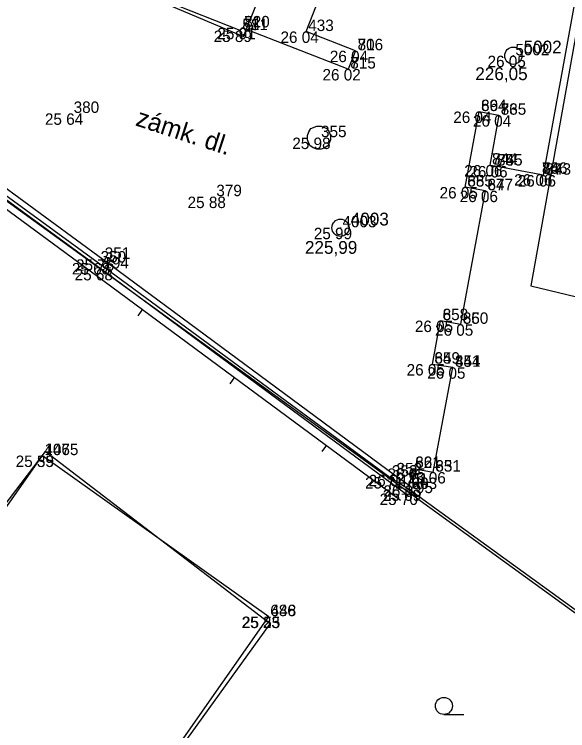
# Model space of a CAD drawing. Extents: x -702257 to -701487, y -1009871 to -1008841.
# Drawn here: x -701762.61 to -701750.51, y -1009417.21 to -1009401.55 of the extents above; entities that cross this region are included whole.
import ezdxf

# ---------------------------------------------------------------- set-up
doc = ezdxf.new("R2010")
doc.units = 0
for name, color, linetype in [('Z_bodove_pole', 7, 'Continuous'), ('Z_bodove_pole_cisla', 7, 'Continuous'), ('Z_bodove_pole_vysky', 7, 'Continuous'), ('Z_body', 7, 'Continuous'), ('Z_body_cisla', 7, 'Continuous'), ('Z_body_vysky_redukovane', 7, 'Continuous'), ('Z_budova', 7, 'Continuous'), ('Z_katastr_hranice', 7, 'Continuous'), ('Z_katastr_vnitrni_kresba', 7, 'Continuous'), ('Z_katastr_znacky_kultur', 7, 'Continuous'), ('Z_ploty', 7, 'Continuous'), ('Z_ploty_znacky', 7, 'Continuous'), ('Z_popisy', 7, 'Continuous'), ('Z_rozhranni', 7, 'Continuous'), ('Z_site_kanalizace_znaky', 7, 'Continuous'), ('Z_vstupy', 7, 'Continuous')]:
    doc.layers.add(name, color=color, linetype=linetype)

# ---------------------------------------------------------------- blocks, each defined once
blk = doc.blocks.new('Z210_1')
blk.add_line((0, 0), (0, 0.175))
blk = doc.blocks.new('Z620_1')
for p, q in [((-0.225, 0.125), (-0.175, 0.2)), ((-0.175, 0.2), (-0.05, 0.25)), ((-0.05, 0.25), (0.05, 0.25)), ((0.05, 0.25), (0.175, 0.2)), ((0.175, 0.2), (0.225, 0.125)), ((-0.25, 0.05), (-0.225, 0.125)), ((-0.25, -0.05), (-0.25, 0.05)), ((0.225, 0.125), (0.25, 0.05)), ((0.25, 0.05), (0.25, -0.05)), ((-0.2, -0.175), (-0.25, -0.05)), ((0.25, -0.05), (0.2, -0.175)), ((-0.125, -0.225), (-0.2, -0.175)), ((-0.05, -0.25), (-0.125, -0.225)), ((0.05, -0.25), (-0.05, -0.25)), ((0.125, -0.225), (0.05, -0.25)), ((0.2, -0.175), (0.125, -0.225))]:
    blk.add_line(p, q)
blk = doc.blocks.new('Z101')
for radius in [0.188, 0.0025]:
    blk.add_circle((0, 0), radius)
blk = doc.blocks.new('Z620_2')
for p, q in [((-0.225, 0.125), (-0.175, 0.2)), ((-0.175, 0.2), (-0.05, 0.25)), ((-0.05, 0.25), (0.05, 0.25)), ((0.05, 0.25), (0.175, 0.2)), ((0.175, 0.2), (0.225, 0.125)), ((-0.25, 0.05), (-0.225, 0.125)), ((-0.25, -0.05), (-0.25, 0.05)), ((0.225, 0.125), (0.25, 0.05)), ((0.25, 0.05), (0.25, -0.05)), ((-0.2, -0.175), (-0.25, -0.05)), ((0.25, -0.05), (0.2, -0.175)), ((-0.125, -0.225), (-0.2, -0.175)), ((-0.05, -0.25), (-0.125, -0.225)), ((0.05, -0.25), (-0.05, -0.25)), ((0.125, -0.225), (0.05, -0.25)), ((0.2, -0.175), (0.125, -0.225))]:
    blk.add_line(p, q)
blk = doc.blocks.new('POINT_DISPLAY')
blk.add_line((0, 0), (0, 0))

msp = doc.modelspace()

# ---------------------------------------------------------------- linework, layer by layer
at = {"layer": 'Z_budova'}
for p, q in [((-701756.23, -1009401.93), (-701754.81, -1009398.27)), ((-701751.04, -1009405.07), (-701750.13, -1009400.07)), ((-701757.67, -1009401.91), (-701759.3, -1009401.27)), ((-701757.67, -1009401.91), (-701757.63, -1009401.85)), ((-701755.31, -1009402.75), (-701757.63, -1009401.85)), ((-701755.15, -1009402.35), (-701756.23, -1009401.93)), ((-701755.15, -1009402.35), (-701755.31, -1009402.75)), ((-701752.75, -1009405.33), (-701752.45, -1009403.68)), ((-701752.45, -1009403.68), (-701752.02, -1009403.76)), ((-701752.02, -1009403.76), (-701752.21, -1009404.85)), ((-701752.21, -1009404.85), (-701752.1, -1009404.87)), ((-701751.12, -1009405.05), (-701751.04, -1009405.07)), ((-701752.31, -1009405.41), (-701752.75, -1009405.33)), ((-701753.47, -1009409.2), (-701753.29, -1009408.25)), ((-701753.29, -1009408.25), (-701752.85, -1009408.33)), ((-701753.47, -1009409.2), (-701753.02, -1009409.27)), ((-701765.45, -1009416.13), (-701762, -1009411.2)), ((-701762, -1009411.2), (-701757.05, -1009414.72)), ((-701753.89, -1009411.48), (-701753.98, -1009411.85)), ((-701753.89, -1009411.48), (-701753.45, -1009411.56)), ((-701753.97, -1009411.94), (-701753.98, -1009411.85)), ((-701753.97, -1009411.94), (-701746.93, -1009417.04)), ((-701760.51, -1009419.65), (-701757.05, -1009414.72))]:
    msp.add_line(p, q, dxfattribs=at)
at = {"layer": 'Z_katastr_hranice'}
for p, q in [((-701765.5, -1009403.66), (-701746.93, -1009417.12)), ((-701761.94, -1009411.11), (-701765.56, -1009415.85)), ((-701757.02, -1009414.88), (-701761.94, -1009411.11)), ((-701760.31, -1009419.44), (-701757.02, -1009414.88))]:
    msp.add_line(p, q, dxfattribs=at)
at = {"layer": 'Z_katastr_vnitrni_kresba'}
for p, q in [((-701757.6, -1009402.04), (-701755.47, -1009396.76)), ((-701749.6, -1009397.89), (-701751.32, -1009407.49)), ((-701763.91, -1009399.36), (-701757.6, -1009402.04)), ((-701751.32, -1009407.49), (-701748, -1009408.29))]:
    msp.add_line(p, q, dxfattribs=at)
at = {"layer": 'Z_katastr_znacky_kultur'}
msp.add_line((-701753.218, -1009416.86), (-701752.781, -1009416.86), dxfattribs=at)
msp.add_circle((-701753.218, -1009416.672), 0.187, dxfattribs=at)
at = {"layer": 'Z_ploty'}
for p, q in [((-701763.66, -1009404.97), (-701760.71, -1009407.12)), ((-701763.66, -1009404.97), (-701760.71, -1009407.12)), ((-701763.763, -1009405.111), (-701760.813, -1009407.261)), ((-701760.71, -1009407.12), (-701754.06, -1009412.03)), ((-701760.71, -1009407.12), (-701754.06, -1009412.03)), ((-701760.814, -1009407.261), (-701754.164, -1009412.171))]:
    msp.add_line(p, q, dxfattribs=at)
at = {"layer": 'Z_rozhranni'}
for p, q in [((-701763.59, -1009404.77), (-701760.68, -1009406.91)), ((-701763.59, -1009404.77), (-701760.68, -1009406.91)), ((-701763.65, -1009404.89), (-701760.77, -1009406.99)), ((-701763.65, -1009404.89), (-701760.77, -1009406.99)), ((-701760.77, -1009406.99), (-701754.4, -1009411.67)), ((-701760.77, -1009406.99), (-701754.4, -1009411.67)), ((-701760.68, -1009406.91), (-701754.3, -1009411.62)), ((-701760.68, -1009406.91), (-701754.3, -1009411.62)), ((-701754.4, -1009411.67), (-701753.97, -1009411.94)), ((-701754.4, -1009411.67), (-701753.97, -1009411.94)), ((-701754.3, -1009411.62), (-701753.98, -1009411.85)), ((-701754.3, -1009411.62), (-701753.98, -1009411.85))]:
    msp.add_line(p, q, dxfattribs=at)
at = {"layer": 'Z_vstupy'}
for p, q in [((-701752.1, -1009404.87), (-701751.12, -1009405.05)), ((-701752.1, -1009404.87), (-701751.12, -1009405.05)), ((-701752.85, -1009408.33), (-701752.31, -1009405.41)), ((-701752.85, -1009408.33), (-701752.31, -1009405.41)), ((-701753.45, -1009411.56), (-701753.02, -1009409.27)), ((-701753.45, -1009411.56), (-701753.02, -1009409.27))]:
    msp.add_line(p, q, dxfattribs=at)

# ---------------------------------------------------------------- block references
at = {"layer": 'Z_bodove_pole'}
for p in [(-701751.7, -1009402.46), (-701751.7, -1009402.46), (-701755.48, -1009406.22), (-701755.48, -1009406.22)]:
    msp.add_blockref('Z101', p, dxfattribs=at)
at = {"layer": 'Z_body'}
for p in [(-701757.63, -1009401.85), (-701757.67, -1009401.91), (-701756.23, -1009401.93), (-701755.15, -1009402.35), (-701751.7, -1009402.46), (-701755.31, -1009402.75), (-701761.36, -1009403.72), (-701752.45, -1009403.68), (-701752.02, -1009403.76), (-701755.95, -1009404.25), (-701752.21, -1009404.85), (-701752.1, -1009404.87), (-701751.12, -1009405.05), (-701751.04, -1009405.07), (-701752.75, -1009405.33), (-701752.31, -1009405.41), (-701758.24, -1009405.54), (-701755.48, -1009406.22), (-701760.77, -1009406.99), (-701760.68, -1009406.91), (-701760.71, -1009407.12), (-701753.29, -1009408.25), (-701752.85, -1009408.33), (-701753.47, -1009409.2), (-701753.02, -1009409.27), (-701762, -1009411.2), (-701762, -1009411.2), (-701753.89, -1009411.48), (-701753.45, -1009411.56), (-701754.4, -1009411.67), (-701754.3, -1009411.62), (-701753.98, -1009411.85), (-701754.06, -1009412.03), (-701753.97, -1009411.94), (-701757.06, -1009414.72), (-701757.05, -1009414.72)]:
    msp.add_blockref('POINT_DISPLAY', p, dxfattribs=at)
at = {"layer": 'Z_ploty_znacky', "rotation": 143.6}
for p in [(-701759.808, -1009408.003), (-701757.797, -1009409.488), (-701755.786, -1009410.973)]:
    msp.add_blockref('Z210_1', p, dxfattribs=at)
at = {"layer": 'Z_site_kanalizace_znaky'}
for name in ['Z620_1', 'Z620_2']:
    msp.add_blockref(name, (-701755.95, -1009404.25), dxfattribs=at)

# ---------------------------------------------------------------- texts
at = {"layer": 'Z_bodove_pole_cisla'}
for s, p in [('5002', (-701751.475, -1009402.41)), ('5002', (-701751.475, -1009402.41)), ('4003', (-701755.255, -1009406.17)), ('4003', (-701755.255, -1009406.17))]:
    msp.add_text(s, height=0.28, dxfattribs=at).set_placement(p)
at = {"layer": 'Z_bodove_pole_vysky'}
for s, p in [('226,05', (-701752.532, -1009402.993)), ('226,05', (-701752.532, -1009402.993)), ('225,99', (-701756.257, -1009406.79)), ('225,99', (-701756.257, -1009406.79))]:
    msp.add_text(s, height=0.28, dxfattribs=at).set_placement(p)
at = {"layer": 'Z_body_cisla'}
for s, p in [('58', (-701757.625, -1009401.9)), ('811', (-701757.625, -1009401.9)), ('810', (-701757.585, -1009401.84)), ('72', (-701757.585, -1009401.84)), ('433', (-701756.185, -1009401.92)), ('816', (-701755.105, -1009402.34)), ('70', (-701755.105, -1009402.34)), ('5002', (-701751.655, -1009402.45)), ('815', (-701755.265, -1009402.74)), ('71', (-701755.265, -1009402.74)), ('864', (-701752.405, -1009403.67)), ('69', (-701752.405, -1009403.67)), ('380', (-701761.315, -1009403.71)), ('865', (-701751.975, -1009403.75)), ('73', (-701751.975, -1009403.75)), ('355', (-701755.905, -1009404.24)), ('844', (-701752.165, -1009404.84)), ('74', (-701752.165, -1009404.84)), ('845', (-701752.055, -1009404.86)), ('75', (-701752.055, -1009404.86)), ('846', (-701751.075, -1009405.04)), ('76', (-701751.075, -1009405.04)), ('843', (-701750.995, -1009405.06)), ('77', (-701750.995, -1009405.06)), ('855', (-701752.705, -1009405.32)), ('68', (-701752.705, -1009405.32)), ('847', (-701752.265, -1009405.4)), ('67', (-701752.265, -1009405.4)), ('379', (-701758.195, -1009405.53)), ('4003', (-701755.435, -1009406.21)), ('350', (-701760.725, -1009406.98)), ('351', (-701760.635, -1009406.9)), ('294', (-701760.665, -1009407.11)), ('858', (-701753.245, -1009408.24)), ('65', (-701753.245, -1009408.24)), ('850', (-701752.805, -1009408.32)), ('66', (-701752.805, -1009408.32)), ('859', (-701753.425, -1009409.19)), ('64', (-701753.425, -1009409.19)), ('441', (-701752.975, -1009409.26)), ('854', (-701752.975, -1009409.26)), ('447', (-701761.955, -1009411.19)), ('1065', (-701761.955, -1009411.19)), ('861', (-701753.845, -1009411.47)), ('62', (-701753.845, -1009411.47)), ('353', (-701754.355, -1009411.66)), ('352', (-701754.255, -1009411.61)), ('851', (-701753.405, -1009411.55)), ('63', (-701753.405, -1009411.55)), ('61', (-701753.935, -1009411.84)), ('863', (-701753.925, -1009411.93)), ('60', (-701753.925, -1009411.93)), ('295', (-701754.015, -1009412.02)), ('686', (-701757.015, -1009414.71)), ('448', (-701757.005, -1009414.71))]:
    msp.add_text(s, height=0.25, dxfattribs=at).set_placement(p)
at = {"layer": 'Z_body_vysky_redukovane'}
for s, p in [('25 91', (-701758.172, -1009402.1)), ('25 91', (-701758.172, -1009402.1)), ('25 89', (-701758.253, -1009402.16)), ('25 89', (-701758.253, -1009402.16)), ('26 04', (-701756.792, -1009402.18)), ('26 04', (-701755.713, -1009402.6)), ('26 04', (-701755.713, -1009402.6)), ('26 05', (-701752.263, -1009402.71)), ('26 02', (-701755.873, -1009403)), ('26 02', (-701755.873, -1009403)), ('25 64', (-701761.943, -1009403.97)), ('26 04', (-701753.013, -1009403.93)), ('26 04', (-701753.013, -1009403.93)), ('26 04', (-701752.583, -1009404.01)), ('26 04', (-701752.583, -1009404.01)), ('25 98', (-701756.533, -1009404.5)), ('26 06', (-701752.773, -1009405.1)), ('26 06', (-701752.773, -1009405.1)), ('26 06', (-701752.662, -1009405.12)), ('26 06', (-701752.662, -1009405.12)), ('26 06', (-701751.682, -1009405.3)), ('26 06', (-701751.682, -1009405.3)), ('26 06', (-701751.603, -1009405.32)), ('26 06', (-701751.603, -1009405.32)), ('26 05', (-701753.312, -1009405.58)), ('26 05', (-701753.312, -1009405.58)), ('26 06', (-701752.873, -1009405.66)), ('26 06', (-701752.873, -1009405.66)), ('25 88', (-701758.823, -1009405.79)), ('25 99', (-701756.063, -1009406.47)), ('25 68', (-701761.353, -1009407.24)), ('25 76', (-701761.263, -1009407.16)), ('25 68', (-701761.293, -1009407.37)), ('26 05', (-701753.853, -1009408.5)), ('26 05', (-701753.853, -1009408.5)), ('26 05', (-701753.412, -1009408.58)), ('26 05', (-701753.412, -1009408.58)), ('26 05', (-701754.033, -1009409.45)), ('26 05', (-701754.033, -1009409.45)), ('26 05', (-701753.583, -1009409.52)), ('25 55', (-701762.583, -1009411.45)), ('25 39', (-701762.583, -1009411.45)), ('26 05', (-701754.453, -1009411.73)), ('26 05', (-701754.453, -1009411.73)), ('26 06', (-701754.013, -1009411.81)), ('26 06', (-701754.013, -1009411.81)), ('25 71', (-701754.942, -1009411.92)), ('26 04', (-701754.863, -1009411.87)), ('26 03', (-701754.542, -1009412.1)), ('25 70', (-701754.623, -1009412.28)), ('25 69', (-701754.553, -1009412.19)), ('25 69', (-701754.553, -1009412.19)), ('25 23', (-701757.643, -1009414.97)), ('25 55', (-701757.633, -1009414.97))]:
    msp.add_text(s, height=0.25, dxfattribs=at).set_placement(p)
at = {"layer": 'Z_popisy'}
msp.add_text('zámk. dl.', height=0.4, rotation=342, dxfattribs=at).set_placement((-701759.983, -1009403.979))

doc.saveas('drawing.dxf')
